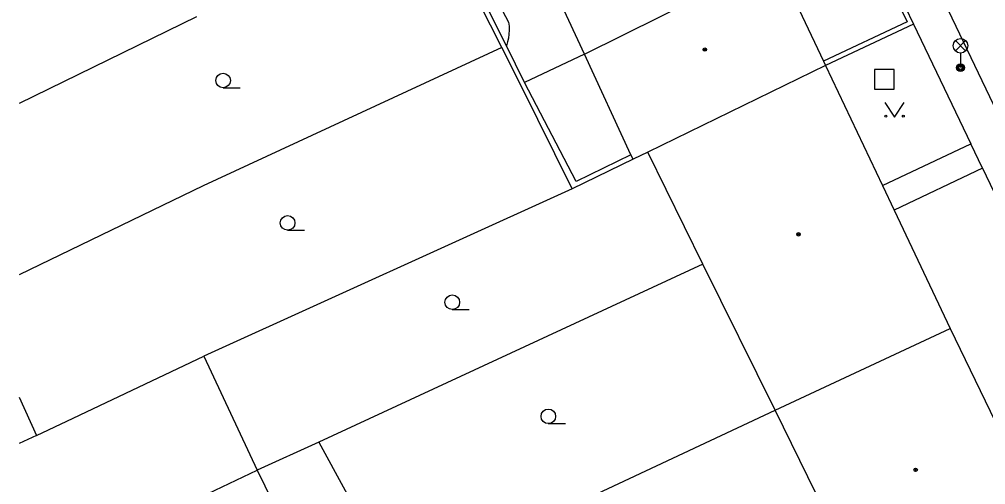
# Model space of a CAD drawing. Extents: x -595546 to -593986, y -1160845 to -1159202.
# Drawn here: x -595539.58 to -595489.88, y -1159895.13 to -1159871.21 of the extents above; entities that cross this region are included whole.
import ezdxf

# ---------------------------------------------------------------- set-up
doc = ezdxf.new("R2010")
doc.units = 0
for name, color, linetype in [('DOP - rozhrani ploch obecne', 7, 'Continuous'), ('Level 26', 7, 'Continuous'), ('Level 33', 7, 'Continuous'), ('Level 36', 7, 'Continuous'), ('Level 39', 7, 'Continuous'), ('TM - budovy zdene_ betonove - VP', 7, 'Continuous'), ('TM - chodniky - VP', 7, 'Continuous'), ('TM - komunikace - VP', 7, 'Continuous'), ('TM - letecke snimky - pomocna linie', 7, 'Continuous'), ('TM - plot drateny_ kovovy - VP', 7, 'Continuous'), ('TM - plot zdeny_ ohradni zed - VP', 7, 'Continuous'), ('TM - podezdivka plotu - VP', 7, 'Continuous'), ('TM - rozhrani mezi zpev. plochami mezi sebou - VP', 7, 'Continuous')]:
    doc.layers.add(name, color=color, linetype=linetype)

msp = doc.modelspace()

# ---------------------------------------------------------------- linework, layer by layer
at = {"layer": 'DOP - rozhrani ploch obecne'}
for points in [[(-595530.46, -1159871.07), (-595539.58, -1159875.525)], [(-595514.77, -1159872.66), (-595530.12, -1159879.77)], [(-595510.51, -1159872.99), (-595513.59, -1159874.45)], [(-595530.12, -1159879.77), (-595539.58, -1159884.342)], [(-595511.14, -1159879.92), (-595530.09, -1159888.53)], [(-595504.42, -1159883.79), (-595524.17, -1159892.95)], [(-595537.14, -1159891.86), (-595530.09, -1159888.53)], [(-595530.09, -1159888.53), (-595527.35, -1159894.38)], [(-595520.11, -1159900.4), (-595500.71, -1159891.3)], [(-595538.7, -1159892.6), (-595537.14, -1159891.86)], [(-595524.17, -1159892.95), (-595527.35, -1159894.38)], [(-595524.17, -1159892.95), (-595520.11, -1159900.4)], [(-595539.58, -1159900.214), (-595527.35, -1159894.38)], [(-595527.35, -1159894.38), (-595523.08, -1159903.11)]]:
    msp.add_lwpolyline(points, dxfattribs=at)
at = {"layer": 'Level 26'}
msp.add_lwpolyline([(-595495.59, -1159874.79), (-595494.59, -1159874.79), (-595494.59, -1159873.79), (-595495.59, -1159873.79)], close=True, dxfattribs=at)
at = {"layer": 'Level 33'}
for p, q in [((-595491.435, -1159872.83), (-595490.905, -1159872.3)), ((-595491.435, -1159872.3), (-595490.905, -1159872.83)), ((-595491.17, -1159872.94), (-595491.17, -1159873.69))]:
    msp.add_line(p, q, dxfattribs=at)
for centre, radius in [((-595491.17, -1159872.565), 0.375), ((-595491.17, -1159873.69), 0.2), ((-595491.17, -1159873.69), 0.145), ((-595491.17, -1159873.69), 0.0876)]:
    msp.add_circle(centre, radius, dxfattribs=at)
at = {"layer": 'Level 36'}
for p, q in [((-595529.1, -1159874.725), (-595528.225, -1159874.725)), ((-595525.78, -1159882.045), (-595524.905, -1159882.045)), ((-595517.31, -1159886.125), (-595516.435, -1159886.125)), ((-595512.37, -1159891.995), (-595511.495, -1159891.995))]:
    msp.add_line(p, q, dxfattribs=at)
msp.add_lwpolyline([(-595495.06, -1159875.49), (-595494.56, -1159876.24), (-595494.06, -1159875.49)], dxfattribs=at)
for centre, radius in [((-595529.1, -1159874.35), 0.375), ((-595495.01, -1159876.19), 0.05), ((-595494.111, -1159876.19), 0.05), ((-595525.78, -1159881.67), 0.375), ((-595517.31, -1159885.75), 0.375), ((-595512.37, -1159891.62), 0.375)]:
    msp.add_circle(centre, radius, dxfattribs=at)
at = {"layer": 'Level 39'}
for centre, radius in [((-595504.32, -1159872.76), 0.09), ((-595504.32, -1159872.76), 0.0398), ((-595499.5, -1159882.26), 0.09), ((-595499.5, -1159882.26), 0.0398), ((-595493.48, -1159894.37), 0.09), ((-595493.48, -1159894.37), 0.0398)]:
    msp.add_circle(centre, radius, dxfattribs=at)
at = {"layer": 'TM - budovy zdene_ betonove - VP'}
for points in [[(-595510.51, -1159872.99), (-595513.05, -1159867.52)], [(-595510.51, -1159872.99), (-595500.69, -1159868.11)], [(-595500.56, -1159868.38), (-595498.22, -1159873.35)], [(-595508.12, -1159878.17), (-595510.51, -1159872.99)], [(-595498.11, -1159873.58), (-595507.26, -1159878.04)], [(-595498.22, -1159873.35), (-595498.11, -1159873.58)], [(-595498.11, -1159873.58), (-595495.18, -1159879.75)], [(-595508.01, -1159878.4), (-595508.12, -1159878.17)], [(-595507.26, -1159878.04), (-595508.01, -1159878.4)], [(-595504.42, -1159883.79), (-595507.26, -1159878.04)], [(-595495.18, -1159879.75), (-595494.58, -1159881.02)], [(-595494.58, -1159881.02), (-595491.7, -1159887.11)], [(-595500.71, -1159891.3), (-595504.42, -1159883.79)], [(-595500.71, -1159891.3), (-595491.7, -1159887.11)], [(-595491.7, -1159887.11), (-595488.88, -1159892.94)], [(-595539.58, -1159890.635), (-595538.7, -1159892.6)], [(-595495.21, -1159902.5), (-595500.71, -1159891.3)], [(-595538.7, -1159892.6), (-595539.58, -1159893.016)]]:
    msp.add_lwpolyline(points, dxfattribs=at)
at = {"layer": 'TM - chodniky - VP'}
for points in [[(-595493.59, -1159871.46), (-595490.64, -1159877.6)], [(-595495.18, -1159879.75), (-595490.64, -1159877.6)], [(-595490.04, -1159878.86), (-595494.58, -1159881.02)], [(-595490.04, -1159878.86), (-595487.11, -1159884.97)]]:
    msp.add_lwpolyline(points, dxfattribs=at)
at = {"layer": 'TM - komunikace - VP'}
msp.add_lwpolyline([(-595492.93, -1159868.41), (-595491.81, -1159870.74), (-595488.9, -1159876.79), (-595482.66, -1159889.77), (-595479.72, -1159895.88), (-595475.04, -1159905.67), (-595470, -1159916.22), (-595469.08, -1159918.14), (-595467.06, -1159922.38), (-595461.08, -1159934.89), (-595457.48, -1159942.42)], dxfattribs=at)
at = {"layer": 'TM - letecke snimky - pomocna linie'}
for points in [[(-595515.24, -1159869.55), (-595515, -1159870.17), (-595514.73, -1159870.77), (-595514.42, -1159871.35)], [(-595514.42, -1159871.35), (-595514.39, -1159871.55), (-595514.39, -1159871.76), (-595514.4, -1159871.97), (-595514.42, -1159872.17), (-595514.47, -1159872.37), (-595514.53, -1159872.57)]]:
    msp.add_lwpolyline(points, dxfattribs=at)
at = {"layer": 'TM - plot drateny_ kovovy - VP'}
for points in [[(-595494.66, -1159869.22), (-595494.89, -1159869.32), (-595493.92, -1159871.34)], [(-595493.92, -1159871.34), (-595498.22, -1159873.35)]]:
    msp.add_lwpolyline(points, dxfattribs=at)
at = {"layer": 'TM - plot zdeny_ ohradni zed - VP'}
for points in [[(-595514.53, -1159872.57), (-595518.15, -1159865.34)], [(-595513.59, -1159874.45), (-595514.53, -1159872.57)], [(-595510.93, -1159879.54), (-595513.59, -1159874.45)], [(-595508.12, -1159878.17), (-595510.93, -1159879.54)]]:
    msp.add_lwpolyline(points, dxfattribs=at)
at = {"layer": 'TM - podezdivka plotu - VP'}
for points in [[(-595514.77, -1159872.66), (-595516.49, -1159869.23)], [(-595494.02, -1159870.56), (-595493.59, -1159871.46)], [(-595493.59, -1159871.46), (-595498.11, -1159873.58)], [(-595513.81, -1159874.56), (-595514.77, -1159872.66)], [(-595511.14, -1159879.92), (-595513.81, -1159874.56)], [(-595508.01, -1159878.4), (-595511.14, -1159879.92)]]:
    msp.add_lwpolyline(points, dxfattribs=at)
at = {"layer": 'TM - rozhrani mezi zpev. plochami mezi sebou - VP'}
msp.add_lwpolyline([(-595490.04, -1159878.86), (-595490.64, -1159877.6)], dxfattribs=at)

doc.saveas('drawing.dxf')
